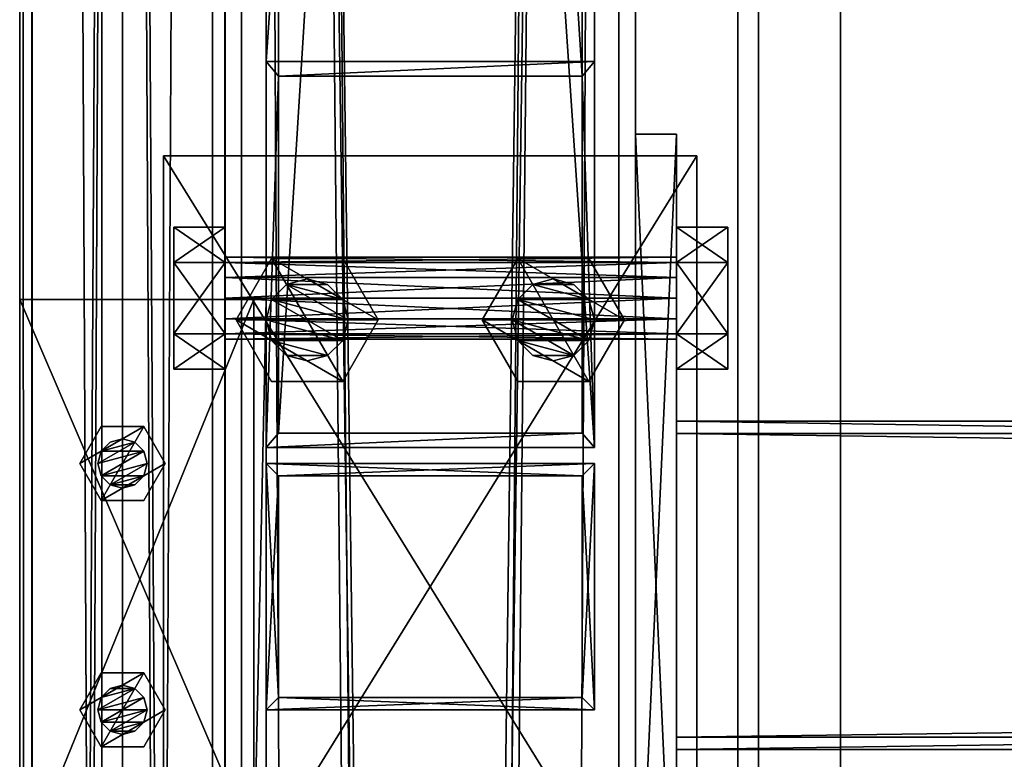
# Model space of a CAD drawing. Header units: millimetres. Extents: x -333 to 67333, y -930 to 39730.
# Tile 605 of 656: x -100 to 140, y 26558 to 26738. Entities that reach past the tile are written whole.
import ezdxf

# ---------------------------------------------------------------- set-up
doc = ezdxf.new("R2010")
doc.units = ezdxf.units.MM
for name, color, linetype in [('13', 7, 'Continuous'), ('2', 7, 'Continuous'), ('3', 7, 'Continuous'), ('5', 7, 'Continuous'), ('6', 7, 'Continuous'), ('95', 7, 'Continuous'), ('99', 7, 'Continuous')]:
    doc.layers.add(name, color=color, linetype=linetype)

msp = doc.modelspace()

# ---------------------------------------------------------------- meshes
at = {"layer": '13', "color": 30}
mesh = msp.add_polyface(dxfattribs=at)
corners = [(-50.06, 32280.5, 4450), (-50.06, 32280.5, 4370), (-50.06, 23554.7, 4370), (-50.06, 23554.7, 4450), (-100.06, 32280.5, 4450), (-100.06, 23554.7, 4450), (-100.06, 32280.5, 4370), (-100.06, 23554.7, 4370), (-97.06, 23554.7, 4373), (-53.06, 23554.7, 4373), (-53.06, 23554.7, 4447), (-97.06, 23554.7, 4447), (-53.06, 32280.5, 4373), (-53.06, 32280.5, 4447), (-97.06, 32280.5, 4373), (-97.06, 32280.5, 4447)]
mesh.append_faces([[corners[k] for k in face] for face in [(0, 2, 3, 3), (4, 3, 5, 5), (6, 5, 7, 7), (12, 10, 9, 9), (14, 9, 8, 8), (15, 8, 11, 11), (13, 11, 10, 10), (1, 7, 2, 2)]], dxfattribs={"vtx0": -1, "color": 30})
mesh.append_faces([[corners[k] for k in face] for face in [(7, 8, 2, 2), (8, 5, 11, 11), (11, 5, 10, 10), (2, 9, 3, 3), (9, 2, 8, 8), (3, 10, 5, 5), (1, 12, 6, 6), (12, 0, 13, 13), (13, 0, 15, 15), (6, 14, 4, 4), (14, 6, 12, 12), (4, 15, 0, 0)]], dxfattribs={"vtx0": -1, "vtx1": -1, "color": 30})
mesh.append_faces([[corners[k] for k in face] for face in [(8, 7, 5, 5), (3, 9, 10, 10), (12, 1, 0, 0), (4, 14, 15, 15)]], dxfattribs={"vtx0": -1, "vtx2": -1, "vtx3": -1, "color": 30})
mesh.append_faces([[corners[k] for k in face] for face in [(0, 1, 2, 2), (4, 0, 3, 3), (6, 4, 5, 5), (12, 13, 10, 10), (14, 12, 9, 9), (15, 14, 8, 8), (13, 15, 11, 11), (1, 6, 7, 7)]], dxfattribs={"vtx2": -1, "vtx3": -1, "color": 30})
mesh = msp.add_polyface(dxfattribs=at)
corners = [(-100, 19475.03, 2980), (-50, 19475.03, 2980), (-50, 29325, 2980), (-100, 29325, 2980), (-50, 19475.03, 2983), (-50, 29325, 2983), (-97, 19475.03, 2983), (-97, 29325, 2983), (-97, 19475.03, 3030), (-97, 29325, 3030), (-100, 19475.03, 3030), (-100, 29325, 3030)]
mesh.append_faces([[corners[k] for k in face] for face in [(0, 2, 3, 3), (1, 5, 2, 2), (4, 7, 5, 5), (6, 9, 7, 7), (8, 11, 9, 9), (10, 3, 11, 11), (0, 4, 1, 1), (8, 0, 10, 10), (7, 2, 5, 5)]], dxfattribs={"vtx0": -1, "color": 30})
mesh.append_faces([[corners[k] for k in face] for face in [(4, 0, 6, 6), (6, 0, 8, 8), (3, 7, 11, 11)]], dxfattribs={"vtx0": -1, "vtx1": -1, "color": 30})
mesh.append_faces([[corners[k] for k in face] for face in [(7, 3, 2, 2)]], dxfattribs={"vtx0": -1, "vtx2": -1, "vtx3": -1, "color": 30})
mesh.append_faces([[corners[k] for k in face] for face in [(9, 11, 7, 7)]], dxfattribs={"vtx1": -1, "color": 30})
mesh.append_faces([[corners[k] for k in face] for face in [(0, 1, 2, 2), (1, 4, 5, 5), (4, 6, 7, 7), (6, 8, 9, 9), (8, 10, 11, 11), (10, 0, 3, 3)]], dxfattribs={"vtx2": -1, "vtx3": -1, "color": 30})
mesh = msp.add_polyface(dxfattribs=at)
corners = [(-40, 26669.7, 4370.08), (-40, 26669.7, 4310.08), (-40, 26529.7, 4310.08), (-40, 26529.7, 4370.08), (-43, 26669.7, 4310.08), (-43, 26529.7, 4310.08), (-43, 26669.7, 4367.08), (-43, 26529.7, 4367.08), (-100, 26669.7, 4367.08), (-100, 26529.7, 4367.08), (-100, 26669.7, 4370.08), (-100, 26529.7, 4370.08)]
mesh.append_faces([[corners[k] for k in face] for face in [(0, 2, 3, 3), (1, 5, 2, 2), (4, 7, 5, 5), (6, 9, 7, 7), (8, 11, 9, 9), (10, 3, 11, 11), (0, 4, 1, 1), (8, 0, 10, 10), (7, 2, 5, 5)]], dxfattribs={"vtx0": -1, "color": 30})
mesh.append_faces([[corners[k] for k in face] for face in [(4, 0, 6, 6), (6, 0, 8, 8), (3, 7, 11, 11)]], dxfattribs={"vtx0": -1, "vtx1": -1, "color": 30})
mesh.append_faces([[corners[k] for k in face] for face in [(7, 3, 2, 2)]], dxfattribs={"vtx0": -1, "vtx2": -1, "vtx3": -1, "color": 30})
mesh.append_faces([[corners[k] for k in face] for face in [(9, 11, 7, 7)]], dxfattribs={"vtx1": -1, "color": 30})
mesh.append_faces([[corners[k] for k in face] for face in [(0, 1, 2, 2), (1, 4, 5, 5), (4, 6, 7, 7), (6, 8, 9, 9), (8, 10, 11, 11), (10, 0, 3, 3)]], dxfattribs={"vtx2": -1, "vtx3": -1, "color": 30})
at = {"layer": '2', "color": 20}
mesh = msp.add_polyface(dxfattribs=at)
corners = [(-37, 26572.7, 5663.19), (-37, 26626.7, 5651.71), (-37, 26626.7, 5240), (-37, 26572.7, 5240), (37, 26626.7, 5651.71), (37, 26626.7, 5240), (37, 26572.7, 5663.19), (37, 26572.7, 5240), (-40, 26569.7, 5663.83), (40, 26569.7, 5663.83), (40, 26569.7, 5240), (-40, 26569.7, 5240), (40, 26629.7, 5651.08), (40, 26629.7, 5240), (-40, 26629.7, 5651.08), (-40, 26629.7, 5240)]
mesh.append_faces([[corners[k] for k in face] for face in [(0, 2, 3, 3), (1, 5, 2, 2), (4, 7, 5, 5), (6, 3, 7, 7), (8, 10, 11, 11), (9, 13, 10, 10), (12, 15, 13, 13), (14, 11, 15, 15)]], dxfattribs={"vtx0": -1, "color": 20})
mesh.append_faces([[corners[k] for k in face] for face in [(9, 6, 12, 12), (6, 8, 0, 0), (0, 8, 1, 1), (12, 4, 14, 14), (4, 12, 6, 6), (14, 1, 8, 8), (11, 3, 15, 15), (3, 10, 7, 7), (7, 10, 5, 5), (15, 2, 13, 13), (2, 15, 3, 3), (13, 5, 10, 10)]], dxfattribs={"vtx0": -1, "vtx1": -1, "color": 20})
mesh.append_faces([[corners[k] for k in face] for face in [(6, 9, 8, 8), (14, 4, 1, 1), (3, 11, 10, 10), (13, 2, 5, 5)]], dxfattribs={"vtx0": -1, "vtx2": -1, "vtx3": -1, "color": 20})
mesh.append_faces([[corners[k] for k in face] for face in [(0, 1, 2, 2), (1, 4, 5, 5), (4, 6, 7, 7), (6, 0, 3, 3), (8, 9, 10, 10), (9, 12, 13, 13), (12, 14, 15, 15), (14, 8, 11, 11)]], dxfattribs={"vtx2": -1, "vtx3": -1, "color": 20})
mesh = msp.add_polyface(dxfattribs=at)
corners = [(-37, 26572.7, 5220), (-37, 26626.7, 5220), (-37, 26626.7, 3080), (-37, 26572.7, 3080), (37, 26626.7, 5220), (37, 26626.7, 3080), (37, 26572.7, 5220), (37, 26572.7, 3080), (-40, 26569.7, 5220), (40, 26569.7, 5220), (40, 26569.7, 3080), (-40, 26569.7, 3080), (40, 26629.7, 5220), (40, 26629.7, 3080), (-40, 26629.7, 5220), (-40, 26629.7, 3080)]
mesh.append_faces([[corners[k] for k in face] for face in [(0, 2, 3, 3), (1, 5, 2, 2), (4, 7, 5, 5), (6, 3, 7, 7), (8, 10, 11, 11), (9, 13, 10, 10), (12, 15, 13, 13), (14, 11, 15, 15)]], dxfattribs={"vtx0": -1, "color": 20})
mesh.append_faces([[corners[k] for k in face] for face in [(9, 6, 12, 12), (6, 8, 0, 0), (0, 8, 1, 1), (12, 4, 14, 14), (4, 12, 6, 6), (14, 1, 8, 8), (11, 3, 15, 15), (3, 10, 7, 7), (7, 10, 5, 5), (15, 2, 13, 13), (2, 15, 3, 3), (13, 5, 10, 10)]], dxfattribs={"vtx0": -1, "vtx1": -1, "color": 20})
mesh.append_faces([[corners[k] for k in face] for face in [(6, 9, 8, 8), (14, 4, 1, 1), (3, 11, 10, 10), (13, 2, 5, 5)]], dxfattribs={"vtx0": -1, "vtx2": -1, "vtx3": -1, "color": 20})
mesh.append_faces([[corners[k] for k in face] for face in [(0, 1, 2, 2), (1, 4, 5, 5), (4, 6, 7, 7), (6, 0, 3, 3), (8, 9, 10, 10), (9, 12, 13, 13), (12, 14, 15, 15), (14, 8, 11, 11)]], dxfattribs={"vtx2": -1, "vtx3": -1, "color": 20})
at = {"layer": '3', "color": 91}
mesh = msp.add_polyface(dxfattribs=at)
corners = [(-37, 27887.92, 4961.88), (37, 27887.92, 4961.88), (37, 26724.12, 3080), (-37, 26724.12, 3080), (37, 27824.99, 5000.81), (37, 26637.12, 3080), (-37, 27824.99, 5000.81), (-37, 26637.12, 3080), (-40, 27890.48, 4960.31), (-40, 27822.44, 5002.38), (-40, 26633.59, 3080), (-40, 26727.65, 3080), (40, 27822.44, 5002.38), (40, 26633.59, 3080), (40, 27890.48, 4960.31), (40, 26727.65, 3080)]
mesh.append_faces([[corners[k] for k in face] for face in [(0, 2, 3, 3), (1, 5, 2, 2), (4, 7, 5, 5), (6, 3, 7, 7), (8, 10, 11, 11), (9, 13, 10, 10), (12, 15, 13, 13), (14, 11, 15, 15)]], dxfattribs={"vtx0": -1, "color": 91})
mesh.append_faces([[corners[k] for k in face] for face in [(9, 6, 12, 12), (6, 8, 0, 0), (0, 8, 1, 1), (12, 4, 14, 14), (4, 12, 6, 6), (14, 1, 8, 8), (11, 3, 15, 15), (3, 10, 7, 7), (7, 10, 5, 5), (15, 2, 13, 13), (2, 15, 3, 3), (13, 5, 10, 10)]], dxfattribs={"vtx0": -1, "vtx1": -1, "color": 91})
mesh.append_faces([[corners[k] for k in face] for face in [(6, 9, 8, 8), (14, 4, 1, 1), (3, 11, 10, 10), (13, 2, 5, 5)]], dxfattribs={"vtx0": -1, "vtx2": -1, "vtx3": -1, "color": 91})
mesh.append_faces([[corners[k] for k in face] for face in [(0, 1, 2, 2), (1, 4, 5, 5), (4, 6, 7, 7), (6, 0, 3, 3), (8, 9, 10, 10), (9, 12, 13, 13), (12, 14, 15, 15), (14, 8, 11, 11)]], dxfattribs={"vtx2": -1, "vtx3": -1, "color": 91})
mesh = msp.add_polyface(dxfattribs=at)
corners = [(60, 26563, 2983), (60, 26637, 2983), (5440, 26637, 2983), (5440, 26563, 2983), (60, 26637, 3057), (5440, 26637, 3057), (60, 26563, 3057), (5440, 26563, 3057), (60, 26560, 2980), (60, 26560, 3060), (5440, 26560, 3060), (5440, 26560, 2980), (60, 26640, 3060), (5440, 26640, 3060), (60, 26640, 2980), (5440, 26640, 2980)]
mesh.append_faces([[corners[k] for k in face] for face in [(0, 2, 3, 3), (1, 5, 2, 2), (4, 7, 5, 5), (6, 3, 7, 7), (8, 10, 11, 11), (9, 13, 10, 10), (12, 15, 13, 13), (14, 11, 15, 15)]], dxfattribs={"vtx0": -1, "color": 91})
mesh.append_faces([[corners[k] for k in face] for face in [(9, 6, 12, 12), (6, 8, 0, 0), (0, 8, 1, 1), (12, 4, 14, 14), (4, 12, 6, 6), (14, 1, 8, 8), (11, 3, 15, 15), (3, 10, 7, 7), (7, 10, 5, 5), (15, 2, 13, 13), (2, 15, 3, 3), (13, 5, 10, 10)]], dxfattribs={"vtx0": -1, "vtx1": -1, "color": 91})
mesh.append_faces([[corners[k] for k in face] for face in [(6, 9, 8, 8), (14, 4, 1, 1), (3, 11, 10, 10), (13, 2, 5, 5)]], dxfattribs={"vtx0": -1, "vtx2": -1, "vtx3": -1, "color": 91})
mesh.append_faces([[corners[k] for k in face] for face in [(0, 1, 2, 2), (1, 4, 5, 5), (4, 6, 7, 7), (6, 0, 3, 3), (8, 9, 10, 10), (9, 12, 13, 13), (12, 14, 15, 15), (14, 8, 11, 11)]], dxfattribs={"vtx2": -1, "vtx3": -1, "color": 91})
at = {"layer": '5', "color": 131}
mesh = msp.add_polyface(dxfattribs=at)
corners = [(-46, 29385, 2984), (46, 29385, 2984), (46, 19415.03, 2984), (-46, 19415.03, 2984), (46, 29385, 3076), (46, 19415.03, 3076), (-46, 29385, 3076), (-46, 19415.03, 3076), (-50, 29385, 2980), (-50, 29385, 3080), (-50, 19415.03, 3080), (-50, 19415.03, 2980), (50, 29385, 3080), (50, 19415.03, 3080), (50, 29385, 2980), (50, 19415.03, 2980)]
mesh.append_faces([[corners[k] for k in face] for face in [(0, 2, 3, 3), (1, 5, 2, 2), (4, 7, 5, 5), (6, 3, 7, 7), (8, 10, 11, 11), (9, 13, 10, 10), (12, 15, 13, 13), (14, 11, 15, 15)]], dxfattribs={"vtx0": -1, "color": 131})
mesh.append_faces([[corners[k] for k in face] for face in [(9, 6, 12, 12), (6, 8, 0, 0), (0, 8, 1, 1), (12, 4, 14, 14), (4, 12, 6, 6), (14, 1, 8, 8), (11, 3, 15, 15), (3, 10, 7, 7), (7, 10, 5, 5), (15, 2, 13, 13), (2, 15, 3, 3), (13, 5, 10, 10)]], dxfattribs={"vtx0": -1, "vtx1": -1, "color": 131})
mesh.append_faces([[corners[k] for k in face] for face in [(6, 9, 8, 8), (14, 4, 1, 1), (3, 11, 10, 10), (13, 2, 5, 5)]], dxfattribs={"vtx0": -1, "vtx2": -1, "vtx3": -1, "color": 131})
mesh.append_faces([[corners[k] for k in face] for face in [(0, 1, 2, 2), (1, 4, 5, 5), (4, 6, 7, 7), (6, 0, 3, 3), (8, 9, 10, 10), (9, 12, 13, 13), (12, 14, 15, 15), (14, 8, 11, 11)]], dxfattribs={"vtx2": -1, "vtx3": -1, "color": 131})
at = {"layer": '6', "color": 2}
mesh = msp.add_polyface(dxfattribs=at)
corners = [(-80, 19419.86, 7183.53), (80, 19419.86, 7183.53), (80, 30845.06, 4755.1), (-80, 30845.06, 4755.1), (-80, 19419.86, 7347.1), (-80, 30878.32, 4911.61), (80, 19419.86, 7347.1), (80, 30878.32, 4911.61), (75, 30846.1, 4759.99), (-75, 30846.1, 4759.99), (-75, 30877.28, 4906.72), (75, 30877.28, 4906.72), (-75, 19419.86, 7341.99), (75, 19419.86, 7341.99), (-75, 19419.86, 7188.64), (75, 19419.86, 7188.64)]
mesh.append_faces([[corners[k] for k in face] for face in [(0, 2, 3, 3), (4, 3, 5, 5), (6, 5, 7, 7), (1, 7, 2, 2), (12, 11, 10, 10), (14, 10, 9, 9), (15, 9, 8, 8), (13, 8, 11, 11)]], dxfattribs={"vtx0": -1, "color": 2})
mesh.append_faces([[corners[k] for k in face] for face in [(2, 8, 3, 3), (8, 7, 11, 11), (11, 7, 10, 10), (3, 9, 5, 5), (9, 3, 8, 8), (5, 10, 7, 7), (4, 12, 0, 0), (12, 6, 13, 13), (13, 6, 15, 15), (0, 14, 1, 1), (14, 0, 12, 12), (1, 15, 6, 6)]], dxfattribs={"vtx0": -1, "vtx1": -1, "color": 2})
mesh.append_faces([[corners[k] for k in face] for face in [(8, 2, 7, 7), (5, 9, 10, 10), (12, 4, 6, 6), (1, 14, 15, 15)]], dxfattribs={"vtx0": -1, "vtx2": -1, "vtx3": -1, "color": 2})
mesh.append_faces([[corners[k] for k in face] for face in [(0, 1, 2, 2), (4, 0, 3, 3), (6, 4, 5, 5), (1, 6, 7, 7), (12, 13, 11, 11), (14, 12, 10, 10), (15, 14, 9, 9), (13, 15, 8, 8)]], dxfattribs={"vtx2": -1, "vtx3": -1, "color": 2})
at = {"layer": '95', "color": 7}
mesh = msp.add_polyface(dxfattribs=at)
corners = [(60, 26660, 3020), (60, 26661.34, 3015), (-50, 26661.34, 3015), (-50, 26660, 3020), (60, 26665, 3011.34), (-50, 26665, 3011.34), (60, 26670, 3010), (-50, 26670, 3010), (60, 26675, 3011.34), (-50, 26675, 3011.34), (60, 26678.66, 3015), (-50, 26678.66, 3015), (60, 26680, 3020), (-50, 26680, 3020), (60, 26678.66, 3025), (-50, 26678.66, 3025), (60, 26675, 3028.66), (-50, 26675, 3028.66), (60, 26670, 3030), (-50, 26670, 3030), (60, 26665, 3028.66), (-50, 26665, 3028.66), (60, 26661.34, 3025), (-50, 26661.34, 3025), (-50, 26652.68, 3020), (-50, 26661.34, 3005), (-62.5, 26661.34, 3005), (-62.5, 26652.68, 3020), (-50, 26678.66, 3005), (-62.5, 26678.66, 3005), (-50, 26687.32, 3020), (-62.5, 26687.32, 3020), (-50, 26678.66, 3035), (-62.5, 26678.66, 3035), (-50, 26661.34, 3035), (-62.5, 26661.34, 3035), (72.5, 26652.68, 3020), (72.5, 26661.34, 3005), (60, 26661.34, 3005), (60, 26652.68, 3020), (72.5, 26678.66, 3005), (60, 26678.66, 3005), (72.5, 26687.32, 3020), (60, 26687.32, 3020), (72.5, 26678.66, 3035), (60, 26678.66, 3035), (72.5, 26661.34, 3035), (60, 26661.34, 3035), (60, 26520, 3020), (60, 26521.34, 3015), (-50, 26521.34, 3015), (-50, 26520, 3020), (60, 26525, 3011.34), (-50, 26525, 3011.34), (60, 26530, 3010), (-50, 26530, 3010), (60, 26535, 3011.34), (-50, 26535, 3011.34), (60, 26538.66, 3015), (-50, 26538.66, 3015), (60, 26540, 3020), (-50, 26540, 3020), (60, 26538.66, 3025), (-50, 26538.66, 3025), (60, 26535, 3028.66), (-50, 26535, 3028.66), (60, 26530, 3030), (-50, 26530, 3030), (60, 26525, 3028.66), (-50, 26525, 3028.66), (60, 26521.34, 3025), (-50, 26521.34, 3025), (-50, 26512.68, 3020), (-50, 26521.34, 3005), (-62.5, 26521.34, 3005), (-62.5, 26512.68, 3020), (-50, 26538.66, 3005), (-62.5, 26538.66, 3005), (-50, 26547.32, 3020), (-62.5, 26547.32, 3020), (-50, 26538.66, 3035), (-62.5, 26538.66, 3035), (-50, 26521.34, 3035), (-62.5, 26521.34, 3035), (72.5, 26512.68, 3020), (72.5, 26521.34, 3005), (60, 26521.34, 3005), (60, 26512.68, 3020), (72.5, 26538.66, 3005), (60, 26538.66, 3005), (72.5, 26547.32, 3020), (60, 26547.32, 3020), (72.5, 26538.66, 3035), (60, 26538.66, 3035), (72.5, 26521.34, 3035), (60, 26521.34, 3035)]
mesh.append_faces([[corners[k] for k in face] for face in [(0, 2, 3, 3), (1, 5, 2, 2), (4, 7, 5, 5), (6, 9, 7, 7), (8, 11, 9, 9), (10, 13, 11, 11), (12, 15, 13, 13), (14, 17, 15, 15), (16, 19, 17, 17), (18, 21, 19, 19), (20, 23, 21, 21), (22, 3, 23, 23), (4, 8, 6, 6), (16, 20, 18, 18), (21, 17, 19, 19), (9, 5, 7, 7), (24, 26, 27, 27), (25, 29, 26, 26), (28, 31, 29, 29), (30, 33, 31, 31), (32, 35, 33, 33), (34, 27, 35, 35), (25, 30, 28, 28), (32, 24, 34, 34), (27, 33, 35, 35), (31, 26, 29, 29), (36, 38, 39, 39), (37, 41, 38, 38), (40, 43, 41, 41), (42, 45, 43, 43), (44, 47, 45, 45), (46, 39, 47, 47), (37, 42, 40, 40), (44, 36, 46, 46), (39, 45, 47, 47), (43, 38, 41, 41), (48, 50, 51, 51), (49, 53, 50, 50), (52, 55, 53, 53), (54, 57, 55, 55), (56, 59, 57, 57), (58, 61, 59, 59), (60, 63, 61, 61), (62, 65, 63, 63), (64, 67, 65, 65), (66, 69, 67, 67), (68, 71, 69, 69), (70, 51, 71, 71), (52, 56, 54, 54), (64, 68, 66, 66), (71, 67, 69, 69), (57, 53, 55, 55), (72, 74, 75, 75), (73, 77, 74, 74), (76, 79, 77, 77), (78, 81, 79, 79), (80, 83, 81, 81), (82, 75, 83, 83), (73, 78, 76, 76), (80, 72, 82, 82), (75, 81, 83, 83), (79, 74, 77, 77), (84, 86, 87, 87), (85, 89, 86, 86), (88, 91, 89, 89), (90, 93, 91, 91), (92, 95, 93, 93), (94, 87, 95, 95), (85, 90, 88, 88), (92, 84, 94, 94), (87, 93, 95, 95), (91, 86, 89, 89)]], dxfattribs={"vtx0": -1, "color": 7})
mesh.append_faces([[corners[k] for k in face] for face in [(8, 4, 10, 10), (10, 1, 12, 12), (12, 0, 14, 14), (14, 0, 16, 16), (17, 23, 15, 15), (15, 2, 13, 13), (13, 5, 11, 11), (11, 5, 9, 9), (30, 24, 32, 32), (33, 26, 31, 31), (42, 36, 44, 44), (45, 38, 43, 43), (56, 52, 58, 58), (58, 49, 60, 60), (60, 48, 62, 62), (62, 70, 64, 64), (67, 71, 65, 65), (65, 71, 63, 63), (63, 51, 61, 61), (61, 53, 59, 59), (59, 53, 57, 57), (78, 72, 80, 80), (81, 74, 79, 79), (90, 84, 92, 92), (93, 86, 91, 91)]], dxfattribs={"vtx0": -1, "vtx1": -1, "color": 7})
mesh.append_faces([[corners[k] for k in face] for face in [(10, 4, 1, 1), (12, 1, 0, 0), (16, 0, 22, 22), (16, 22, 20, 20), (17, 21, 23, 23), (15, 23, 3, 3), (15, 3, 2, 2), (13, 2, 5, 5), (30, 25, 24, 24), (33, 27, 26, 26), (42, 37, 36, 36), (45, 39, 38, 38), (58, 52, 49, 49), (60, 49, 48, 48), (62, 48, 70, 70), (64, 70, 68, 68), (63, 71, 51, 51), (61, 51, 50, 50), (61, 50, 53, 53), (78, 73, 72, 72), (81, 75, 74, 74), (90, 85, 84, 84), (93, 87, 86, 86)]], dxfattribs={"vtx0": -1, "vtx2": -1, "vtx3": -1, "color": 7})
mesh.append_faces([[corners[k] for k in face] for face in [(0, 1, 2, 2), (1, 4, 5, 5), (4, 6, 7, 7), (6, 8, 9, 9), (8, 10, 11, 11), (10, 12, 13, 13), (12, 14, 15, 15), (14, 16, 17, 17), (16, 18, 19, 19), (18, 20, 21, 21), (20, 22, 23, 23), (22, 0, 3, 3), (24, 25, 26, 26), (25, 28, 29, 29), (28, 30, 31, 31), (30, 32, 33, 33), (32, 34, 35, 35), (34, 24, 27, 27), (36, 37, 38, 38), (37, 40, 41, 41), (40, 42, 43, 43), (42, 44, 45, 45), (44, 46, 47, 47), (46, 36, 39, 39), (48, 49, 50, 50), (49, 52, 53, 53), (52, 54, 55, 55), (54, 56, 57, 57), (56, 58, 59, 59), (58, 60, 61, 61), (60, 62, 63, 63), (62, 64, 65, 65), (64, 66, 67, 67), (66, 68, 69, 69), (68, 70, 71, 71), (70, 48, 51, 51), (72, 73, 74, 74), (73, 76, 77, 77), (76, 78, 79, 79), (78, 80, 81, 81), (80, 82, 83, 83), (82, 72, 75, 75), (84, 85, 86, 86), (85, 88, 89, 89), (88, 90, 91, 91), (90, 92, 93, 93), (92, 94, 95, 95), (94, 84, 87, 87)]], dxfattribs={"vtx2": -1, "vtx3": -1, "color": 7})
mesh = msp.add_polyface(dxfattribs=at)
corners = [(-40, 26664.7, 5220), (-38.66, 26669.7, 5220), (-38.66, 26669.7, 5240), (-40, 26664.7, 5240), (-35, 26673.36, 5220), (-35, 26673.36, 5240), (-30, 26674.7, 5220), (-30, 26674.7, 5240), (-30, 26654.7, 5220), (-35, 26656.04, 5220), (-35, 26656.04, 5240), (-30, 26654.7, 5240), (-38.66, 26659.7, 5220), (-38.66, 26659.7, 5240), (-25, 26673.36, 5220), (-21.34, 26669.7, 5220), (-20, 26664.7, 5220), (-21.34, 26659.7, 5220), (-25, 26656.04, 5220), (-21.34, 26659.7, 5240), (-20, 26664.7, 5240), (-47.32, 26664.7, 5240), (-38.66, 26679.7, 5240), (-38.66, 26679.7, 5252.5), (-47.32, 26664.7, 5252.5), (-21.34, 26679.7, 5252.5), (-21.34, 26649.7, 5240), (-38.66, 26649.7, 5240), (-38.66, 26649.7, 5252.5), (-12.68, 26664.7, 5240), (-21.34, 26649.7, 5252.5), (-47.32, 26664.7, 5207.5), (-38.66, 26679.7, 5207.5), (-38.66, 26679.7, 5220), (-47.32, 26664.7, 5220), (-21.34, 26679.7, 5220), (-21.34, 26649.7, 5207.5), (-38.66, 26649.7, 5207.5), (-38.66, 26649.7, 5220), (-12.68, 26664.7, 5207.5), (-21.34, 26649.7, 5220)]
mesh.append_faces([[corners[k] for k in face] for face in [(0, 2, 3, 3), (1, 5, 2, 2), (4, 7, 5, 5), (8, 10, 11, 11), (9, 13, 10, 10), (12, 3, 13, 13), (4, 14, 6, 6), (18, 9, 8, 8), (13, 11, 10, 10), (21, 23, 24, 24), (22, 25, 23, 23), (27, 24, 28, 28), (26, 21, 27, 27), (24, 30, 28, 28), (31, 33, 34, 34), (32, 35, 33, 33), (37, 34, 38, 38), (36, 31, 37, 37), (34, 40, 38, 38)]], dxfattribs={"vtx0": -1, "color": 7})
mesh.append_faces([[corners[k] for k in face] for face in [(15, 4, 1, 1), (16, 1, 0, 0), (17, 0, 12, 12), (18, 12, 9, 9), (19, 13, 3, 3), (19, 3, 2, 2), (20, 2, 5, 5), (29, 22, 21, 21), (30, 24, 23, 23), (39, 32, 31, 31), (40, 34, 33, 33)]], dxfattribs={"vtx0": -1, "vtx2": -1, "vtx3": -1, "color": 7})
mesh.append_faces([[corners[k] for k in face] for face in [(0, 1, 2, 2), (1, 4, 5, 5), (4, 6, 7, 7), (8, 9, 10, 10), (9, 12, 13, 13), (12, 0, 3, 3), (21, 22, 23, 23), (26, 27, 28, 28), (27, 21, 24, 24), (31, 32, 33, 33), (36, 37, 38, 38), (37, 31, 34, 34)]], dxfattribs={"vtx2": -1, "vtx3": -1, "color": 7})
mesh = msp.add_polyface(dxfattribs=at)
corners = [(-30, 26674.7, 5220), (-25, 26673.36, 5220), (-25, 26673.36, 5240), (-30, 26674.7, 5240), (-21.34, 26669.7, 5220), (-21.34, 26669.7, 5240), (-20, 26664.7, 5220), (-20, 26664.7, 5240), (-21.34, 26659.7, 5220), (-21.34, 26659.7, 5240), (-25, 26656.04, 5220), (-25, 26656.04, 5240), (-30, 26654.7, 5220), (-30, 26654.7, 5240), (-35, 26673.36, 5220), (-38.66, 26669.7, 5220), (-40, 26664.7, 5220), (-38.66, 26659.7, 5220), (-38.66, 26659.7, 5240), (-38.66, 26669.7, 5240), (-35, 26673.36, 5240), (-38.66, 26679.7, 5240), (-21.34, 26679.7, 5240), (-21.34, 26679.7, 5252.5), (-12.68, 26664.7, 5240), (-12.68, 26664.7, 5252.5), (-21.34, 26649.7, 5240), (-21.34, 26649.7, 5252.5), (-38.66, 26649.7, 5252.5), (-47.32, 26664.7, 5240), (-38.66, 26679.7, 5252.5), (-38.66, 26679.7, 5207.5), (-21.34, 26679.7, 5207.5), (-21.34, 26679.7, 5220), (-12.68, 26664.7, 5207.5), (-12.68, 26664.7, 5220), (-21.34, 26649.7, 5207.5), (-21.34, 26649.7, 5220), (-38.66, 26649.7, 5220), (-47.32, 26664.7, 5207.5), (-38.66, 26679.7, 5220)]
mesh.append_faces([[corners[k] for k in face] for face in [(0, 2, 3, 3), (1, 5, 2, 2), (4, 7, 5, 5), (6, 9, 7, 7), (8, 11, 9, 9), (10, 13, 11, 11), (5, 3, 2, 2), (22, 25, 23, 23), (24, 27, 25, 25), (26, 28, 27, 27), (21, 24, 22, 22), (25, 30, 23, 23), (32, 35, 33, 33), (34, 37, 35, 35), (36, 38, 37, 37), (31, 34, 32, 32), (35, 40, 33, 33)]], dxfattribs={"vtx0": -1, "color": 7})
mesh.append_faces([[corners[k] for k in face] for face in [(1, 14, 4, 4), (4, 15, 6, 6), (6, 16, 8, 8), (8, 17, 10, 10), (13, 18, 11, 11), (11, 18, 9, 9), (9, 19, 7, 7), (7, 20, 5, 5), (24, 29, 26, 26), (27, 30, 25, 25), (34, 39, 36, 36), (37, 40, 35, 35)]], dxfattribs={"vtx0": -1, "vtx1": -1, "color": 7})
mesh.append_faces([[corners[k] for k in face] for face in [(5, 20, 3, 3)]], dxfattribs={"vtx0": -1, "vtx2": -1, "vtx3": -1, "color": 7})
mesh.append_faces([[corners[k] for k in face] for face in [(0, 1, 2, 2), (1, 4, 5, 5), (4, 6, 7, 7), (6, 8, 9, 9), (8, 10, 11, 11), (10, 12, 13, 13), (21, 22, 23, 23), (22, 24, 25, 25), (24, 26, 27, 27), (31, 32, 33, 33), (32, 34, 35, 35), (34, 36, 37, 37)]], dxfattribs={"vtx2": -1, "vtx3": -1, "color": 7})
mesh = msp.add_polyface(dxfattribs=at)
corners = [(20, 26664.7, 5220), (21.34, 26669.7, 5220), (21.34, 26669.7, 5240), (20, 26664.7, 5240), (25, 26673.36, 5220), (25, 26673.36, 5240), (30, 26674.7, 5220), (30, 26674.7, 5240), (30, 26654.7, 5220), (25, 26656.04, 5220), (25, 26656.04, 5240), (30, 26654.7, 5240), (21.34, 26659.7, 5220), (21.34, 26659.7, 5240), (35, 26673.36, 5220), (38.66, 26669.7, 5220), (40, 26664.7, 5220), (35, 26656.04, 5220), (38.66, 26659.7, 5240), (38.66, 26669.7, 5240), (12.68, 26664.7, 5240), (21.34, 26679.7, 5240), (21.34, 26679.7, 5252.5), (12.68, 26664.7, 5252.5), (38.66, 26679.7, 5252.5), (38.66, 26649.7, 5240), (21.34, 26649.7, 5240), (21.34, 26649.7, 5252.5), (47.32, 26664.7, 5240), (38.66, 26649.7, 5252.5), (12.68, 26664.7, 5207.5), (21.34, 26679.7, 5207.5), (21.34, 26679.7, 5220), (12.68, 26664.7, 5220), (38.66, 26679.7, 5220), (38.66, 26649.7, 5207.5), (21.34, 26649.7, 5207.5), (21.34, 26649.7, 5220), (47.32, 26664.7, 5207.5), (38.66, 26649.7, 5220)]
mesh.append_faces([[corners[k] for k in face] for face in [(0, 2, 3, 3), (1, 5, 2, 2), (4, 7, 5, 5), (8, 10, 11, 11), (9, 13, 10, 10), (12, 3, 13, 13), (4, 14, 6, 6), (17, 9, 8, 8), (13, 11, 10, 10), (20, 22, 23, 23), (21, 24, 22, 22), (26, 23, 27, 27), (25, 20, 26, 26), (23, 29, 27, 27), (30, 32, 33, 33), (31, 34, 32, 32), (36, 33, 37, 37), (35, 30, 36, 36), (33, 39, 37, 37)]], dxfattribs={"vtx0": -1, "color": 7})
mesh.append_faces([[corners[k] for k in face] for face in [(15, 4, 1, 1), (16, 1, 0, 0), (17, 0, 12, 12), (17, 12, 9, 9), (18, 13, 3, 3), (18, 3, 2, 2), (19, 2, 5, 5), (28, 21, 20, 20), (29, 23, 22, 22), (38, 31, 30, 30), (39, 33, 32, 32)]], dxfattribs={"vtx0": -1, "vtx2": -1, "vtx3": -1, "color": 7})
mesh.append_faces([[corners[k] for k in face] for face in [(0, 1, 2, 2), (1, 4, 5, 5), (4, 6, 7, 7), (8, 9, 10, 10), (9, 12, 13, 13), (12, 0, 3, 3), (20, 21, 22, 22), (25, 26, 27, 27), (26, 20, 23, 23), (30, 31, 32, 32), (35, 36, 37, 37), (36, 30, 33, 33)]], dxfattribs={"vtx2": -1, "vtx3": -1, "color": 7})
mesh = msp.add_polyface(dxfattribs=at)
corners = [(30, 26674.7, 5220), (35, 26673.36, 5220), (35, 26673.36, 5240), (30, 26674.7, 5240), (38.66, 26669.7, 5220), (38.66, 26669.7, 5240), (40, 26664.7, 5220), (40, 26664.7, 5240), (38.66, 26659.7, 5220), (38.66, 26659.7, 5240), (35, 26656.04, 5220), (35, 26656.04, 5240), (30, 26654.7, 5220), (30, 26654.7, 5240), (25, 26673.36, 5220), (21.34, 26669.7, 5220), (20, 26664.7, 5220), (21.34, 26659.7, 5240), (21.34, 26669.7, 5240), (25, 26673.36, 5240), (21.34, 26679.7, 5240), (38.66, 26679.7, 5240), (38.66, 26679.7, 5252.5), (47.32, 26664.7, 5240), (47.32, 26664.7, 5252.5), (38.66, 26649.7, 5240), (38.66, 26649.7, 5252.5), (21.34, 26649.7, 5252.5), (12.68, 26664.7, 5240), (21.34, 26679.7, 5252.5), (21.34, 26679.7, 5207.5), (38.66, 26679.7, 5207.5), (38.66, 26679.7, 5220), (47.32, 26664.7, 5207.5), (47.32, 26664.7, 5220), (38.66, 26649.7, 5207.5), (38.66, 26649.7, 5220), (21.34, 26649.7, 5220), (12.68, 26664.7, 5207.5), (21.34, 26679.7, 5220)]
mesh.append_faces([[corners[k] for k in face] for face in [(0, 2, 3, 3), (1, 5, 2, 2), (4, 7, 5, 5), (6, 9, 7, 7), (8, 11, 9, 9), (10, 13, 11, 11), (5, 3, 2, 2), (21, 24, 22, 22), (23, 26, 24, 24), (25, 27, 26, 26), (20, 23, 21, 21), (24, 29, 22, 22), (31, 34, 32, 32), (33, 36, 34, 34), (35, 37, 36, 36), (30, 33, 31, 31), (34, 39, 32, 32)]], dxfattribs={"vtx0": -1, "color": 7})
mesh.append_faces([[corners[k] for k in face] for face in [(1, 14, 4, 4), (4, 15, 6, 6), (6, 16, 8, 8), (8, 16, 10, 10), (13, 17, 11, 11), (11, 17, 9, 9), (9, 18, 7, 7), (7, 18, 5, 5), (23, 28, 25, 25), (26, 29, 24, 24), (33, 38, 35, 35), (36, 39, 34, 34)]], dxfattribs={"vtx0": -1, "vtx1": -1, "color": 7})
mesh.append_faces([[corners[k] for k in face] for face in [(5, 19, 3, 3)]], dxfattribs={"vtx0": -1, "vtx2": -1, "vtx3": -1, "color": 7})
mesh.append_faces([[corners[k] for k in face] for face in [(0, 1, 2, 2), (1, 4, 5, 5), (4, 6, 7, 7), (6, 8, 9, 9), (8, 10, 11, 11), (10, 12, 13, 13), (20, 21, 22, 22), (21, 23, 24, 24), (23, 25, 26, 26), (30, 31, 32, 32), (31, 33, 34, 34), (33, 35, 36, 36)]], dxfattribs={"vtx2": -1, "vtx3": -1, "color": 7})
at = {"layer": '95', "color": 20}
mesh = msp.add_polyface(dxfattribs=at)
corners = [(-81, 26629.7, 4450), (-80.2, 26626.7, 4450), (-80.2, 26626.7, 4367.08), (-81, 26629.7, 4367.08), (-78, 26624.51, 4450), (-78, 26624.51, 4367.08), (-75, 26623.7, 4450), (-75, 26623.7, 4367.08), (-72, 26624.51, 4450), (-72, 26624.51, 4367.08), (-69.8, 26626.7, 4450), (-69.8, 26626.7, 4367.08), (-69, 26629.7, 4450), (-69, 26629.7, 4367.08), (-69.8, 26632.7, 4450), (-69.8, 26632.7, 4367.08), (-72, 26634.9, 4450), (-72, 26634.9, 4367.08), (-75, 26635.7, 4450), (-75, 26635.7, 4367.08), (-78, 26634.9, 4450), (-78, 26634.9, 4367.08), (-80.2, 26632.7, 4450), (-80.2, 26632.7, 4367.08), (-85.39, 26629.7, 4367.08), (-80.2, 26620.7, 4367.08), (-80.2, 26620.7, 4359.58), (-85.39, 26629.7, 4359.58), (-69.8, 26620.7, 4367.08), (-69.8, 26620.7, 4359.58), (-64.61, 26629.7, 4367.08), (-64.61, 26629.7, 4359.58), (-69.8, 26638.7, 4367.08), (-69.8, 26638.7, 4359.58), (-80.2, 26638.7, 4367.08), (-80.2, 26638.7, 4359.58), (-85.39, 26629.7, 4457.5), (-80.2, 26620.7, 4457.5), (-80.2, 26620.7, 4450), (-85.39, 26629.7, 4450), (-69.8, 26620.7, 4457.5), (-69.8, 26620.7, 4450), (-64.61, 26629.7, 4457.5), (-64.61, 26629.7, 4450), (-69.8, 26638.7, 4457.5), (-69.8, 26638.7, 4450), (-80.2, 26638.7, 4457.5), (-80.2, 26638.7, 4450), (-81, 26569.7, 4450), (-80.2, 26566.7, 4450), (-80.2, 26566.7, 4367.08), (-81, 26569.7, 4367.08), (-78, 26564.51, 4450), (-78, 26564.51, 4367.08), (-75, 26563.7, 4450), (-75, 26563.7, 4367.08), (-72, 26564.51, 4450), (-72, 26564.51, 4367.08), (-69.8, 26566.7, 4450), (-69.8, 26566.7, 4367.08), (-69, 26569.7, 4450), (-69, 26569.7, 4367.08), (-69.8, 26572.7, 4450), (-69.8, 26572.7, 4367.08), (-72, 26574.9, 4450), (-72, 26574.9, 4367.08), (-75, 26575.7, 4450), (-75, 26575.7, 4367.08), (-78, 26574.9, 4450), (-78, 26574.9, 4367.08), (-80.2, 26572.7, 4450), (-80.2, 26572.7, 4367.08), (-85.39, 26569.7, 4367.08), (-80.2, 26560.7, 4367.08), (-80.2, 26560.7, 4359.58), (-85.39, 26569.7, 4359.58), (-69.8, 26560.7, 4367.08), (-69.8, 26560.7, 4359.58), (-64.61, 26569.7, 4367.08), (-64.61, 26569.7, 4359.58), (-69.8, 26578.7, 4367.08), (-69.8, 26578.7, 4359.58), (-80.2, 26578.7, 4367.08), (-80.2, 26578.7, 4359.58), (-85.39, 26569.7, 4457.5), (-80.2, 26560.7, 4457.5), (-80.2, 26560.7, 4450), (-85.39, 26569.7, 4450), (-69.8, 26560.7, 4457.5), (-69.8, 26560.7, 4450), (-64.61, 26569.7, 4457.5), (-64.61, 26569.7, 4450), (-69.8, 26578.7, 4457.5), (-69.8, 26578.7, 4450), (-80.2, 26578.7, 4457.5), (-80.2, 26578.7, 4450)]
mesh.append_faces([[corners[k] for k in face] for face in [(0, 2, 3, 3), (1, 5, 2, 2), (4, 7, 5, 5), (6, 9, 7, 7), (8, 11, 9, 9), (10, 13, 11, 11), (12, 15, 13, 13), (14, 17, 15, 15), (16, 19, 17, 17), (18, 21, 19, 19), (20, 23, 21, 21), (22, 3, 23, 23), (4, 8, 6, 6), (18, 22, 20, 20), (23, 19, 21, 21), (9, 5, 7, 7), (24, 26, 27, 27), (25, 29, 26, 26), (28, 31, 29, 29), (30, 33, 31, 31), (32, 35, 33, 33), (34, 27, 35, 35), (25, 30, 28, 28), (32, 24, 34, 34), (27, 33, 35, 35), (31, 26, 29, 29), (36, 38, 39, 39), (37, 41, 38, 38), (40, 43, 41, 41), (42, 45, 43, 43), (44, 47, 45, 45), (46, 39, 47, 47), (37, 42, 40, 40), (44, 36, 46, 46), (39, 45, 47, 47), (43, 38, 41, 41), (48, 50, 51, 51), (49, 53, 50, 50), (52, 55, 53, 53), (54, 57, 55, 55), (56, 59, 57, 57), (58, 61, 59, 59), (60, 63, 61, 61), (62, 65, 63, 63), (64, 67, 65, 65), (66, 69, 67, 67), (68, 71, 69, 69), (70, 51, 71, 71), (54, 58, 56, 56), (64, 68, 66, 66), (71, 67, 69, 69), (57, 53, 55, 55), (72, 74, 75, 75), (73, 77, 74, 74), (76, 79, 77, 77), (78, 81, 79, 79), (80, 83, 81, 81), (82, 75, 83, 83), (73, 78, 76, 76), (80, 72, 82, 82), (75, 81, 83, 83), (79, 74, 77, 77), (84, 86, 87, 87), (85, 89, 86, 86), (88, 91, 89, 89), (90, 93, 91, 91), (92, 95, 93, 93), (94, 87, 95, 95), (85, 90, 88, 88), (92, 84, 94, 94), (87, 93, 95, 95), (91, 86, 89, 89)]], dxfattribs={"vtx0": -1, "color": 20})
mesh.append_faces([[corners[k] for k in face] for face in [(8, 4, 10, 10), (10, 1, 12, 12), (12, 1, 14, 14), (14, 22, 16, 16), (16, 22, 18, 18), (19, 23, 17, 17), (17, 3, 15, 15), (15, 2, 13, 13), (13, 5, 11, 11), (11, 5, 9, 9), (30, 25, 32, 32), (33, 26, 31, 31), (42, 37, 44, 44), (45, 38, 43, 43), (58, 49, 60, 60), (60, 48, 62, 62), (62, 48, 64, 64), (67, 71, 65, 65), (65, 51, 63, 63), (63, 50, 61, 61), (61, 53, 59, 59), (59, 53, 57, 57), (78, 73, 80, 80), (81, 74, 79, 79), (90, 85, 92, 92), (93, 86, 91, 91)]], dxfattribs={"vtx0": -1, "vtx1": -1, "color": 20})
mesh.append_faces([[corners[k] for k in face] for face in [(10, 4, 1, 1), (14, 1, 0, 0), (14, 0, 22, 22), (17, 23, 3, 3), (15, 3, 2, 2), (13, 2, 5, 5), (32, 25, 24, 24), (33, 27, 26, 26), (44, 37, 36, 36), (45, 39, 38, 38), (58, 54, 52, 52), (58, 52, 49, 49), (60, 49, 48, 48), (64, 48, 70, 70), (64, 70, 68, 68), (65, 71, 51, 51), (63, 51, 50, 50), (61, 50, 53, 53), (80, 73, 72, 72), (81, 75, 74, 74), (92, 85, 84, 84), (93, 87, 86, 86)]], dxfattribs={"vtx0": -1, "vtx2": -1, "vtx3": -1, "color": 20})
mesh.append_faces([[corners[k] for k in face] for face in [(0, 1, 2, 2), (1, 4, 5, 5), (4, 6, 7, 7), (6, 8, 9, 9), (8, 10, 11, 11), (10, 12, 13, 13), (12, 14, 15, 15), (14, 16, 17, 17), (16, 18, 19, 19), (18, 20, 21, 21), (20, 22, 23, 23), (22, 0, 3, 3), (24, 25, 26, 26), (25, 28, 29, 29), (28, 30, 31, 31), (30, 32, 33, 33), (32, 34, 35, 35), (34, 24, 27, 27), (36, 37, 38, 38), (37, 40, 41, 41), (40, 42, 43, 43), (42, 44, 45, 45), (44, 46, 47, 47), (46, 36, 39, 39), (48, 49, 50, 50), (49, 52, 53, 53), (52, 54, 55, 55), (54, 56, 57, 57), (56, 58, 59, 59), (58, 60, 61, 61), (60, 62, 63, 63), (62, 64, 65, 65), (64, 66, 67, 67), (66, 68, 69, 69), (68, 70, 71, 71), (70, 48, 51, 51), (72, 73, 74, 74), (73, 76, 77, 77), (76, 78, 79, 79), (78, 80, 81, 81), (80, 82, 83, 83), (82, 72, 75, 75), (84, 85, 86, 86), (85, 88, 89, 89), (88, 90, 91, 91), (90, 92, 93, 93), (92, 94, 95, 95), (94, 84, 87, 87)]], dxfattribs={"vtx2": -1, "vtx3": -1, "color": 20})
at = {"layer": '99', "color": 7}
mesh = msp.add_polyface(dxfattribs=at)
corners = [(100, 1810, 1000), (-100, 1810, 1000), (-100, 4590, 1000), (100, 4590, 1000), (100, 1810, 2280), (-100, 1810, 2280), (100, 4590, 2280), (-100, 4590, 2280), (100, 0, 2950), (-100, 0, 2950), (-100, 38800, 2950), (100, 38800, 2950), (100, 38800, -700), (-100, 38800, -700), (-100, 0, -700), (100, 0, -700), (100, 36990, 2280), (-100, 36990, 2280), (-100, 34210, 2280), (100, 34210, 2280), (-100, 34210, 1000), (100, 34210, 1000), (-100, 36990, 1000), (100, 36990, 1000), (100, 19847.42, 2200), (-100, 19847.42, 2200), (-100, 18949.94, 2200), (100, 18949.94, 2200), (-100, 18949.94, 100), (100, 18949.94, 100), (-100, 19847.42, 100), (100, 19847.42, 100), (100, 30990, 2280), (-100, 30990, 2280), (-100, 28210, 2280), (100, 28210, 2280), (-100, 28210, 1000), (100, 28210, 1000), (-100, 30990, 1000), (100, 30990, 1000), (100, 24990, 2280), (-100, 24990, 2280), (-100, 22210, 2280), (100, 22210, 2280), (-100, 22210, 1000), (100, 22210, 1000), (-100, 24990, 1000), (100, 24990, 1000), (100, 16590, 2280), (-100, 16590, 2280), (-100, 13810, 2280), (100, 13810, 2280), (-100, 13810, 1000), (100, 13810, 1000), (-100, 16590, 1000), (100, 16590, 1000), (100, 10590, 1000), (100, 10590, 2280), (100, 7810, 2280), (100, 7810, 1000), (-100, 7810, 2280), (-100, 7810, 1000), (-100, 10590, 1000), (-100, 10590, 2280)]
mesh.append_faces([[corners[k] for k in face] for face in [(0, 2, 3, 3), (4, 1, 0, 0), (6, 5, 4, 4), (3, 7, 6, 6), (8, 10, 11, 11), (12, 10, 13, 13), (14, 12, 13, 13), (8, 14, 9, 9), (16, 18, 19, 19), (19, 20, 21, 21), (21, 22, 23, 23), (23, 17, 16, 16), (24, 26, 27, 27), (27, 28, 29, 29), (29, 30, 31, 31), (31, 25, 24, 24), (32, 34, 35, 35), (35, 36, 37, 37), (37, 38, 39, 39), (39, 33, 32, 32), (40, 42, 43, 43), (43, 44, 45, 45), (45, 46, 47, 47), (47, 41, 40, 40), (48, 50, 51, 51), (51, 52, 53, 53), (53, 54, 55, 55), (55, 49, 48, 48), (58, 61, 59, 59), (59, 62, 56, 56), (56, 63, 57, 57), (57, 60, 58, 58)]], dxfattribs={"vtx0": -1, "color": 7})
mesh.append_faces([[corners[k] for k in face] for face in [(29, 55, 27, 27), (55, 56, 53, 53), (27, 48, 24, 24), (15, 29, 12, 12), (0, 8, 4, 4), (4, 8, 6, 6), (58, 8, 57, 57), (51, 8, 48, 48), (43, 8, 40, 40), (35, 8, 32, 32), (19, 8, 16, 16), (12, 23, 11, 11), (31, 12, 29, 29), (23, 39, 21, 21), (11, 16, 8, 8), (32, 21, 39, 39), (21, 32, 19, 19), (40, 37, 47, 47), (37, 40, 35, 35), (24, 45, 31, 31), (45, 24, 43, 43), (57, 53, 56, 56), (53, 57, 51, 51), (6, 59, 3, 3), (59, 6, 58, 58), (42, 25, 44, 44), (25, 42, 26, 26), (44, 30, 46, 46), (36, 30, 38, 38), (20, 30, 22, 22), (9, 5, 10, 10), (5, 14, 1, 1), (1, 14, 2, 2), (61, 14, 62, 62), (52, 14, 54, 54), (28, 14, 30, 30), (10, 17, 13, 13), (17, 33, 18, 18), (13, 30, 14, 14), (38, 18, 33, 33), (18, 38, 20, 20), (46, 34, 41, 41), (34, 46, 36, 36), (26, 54, 28, 28), (62, 50, 63, 63), (50, 62, 52, 52), (2, 60, 7, 7), (60, 2, 61, 61)]], dxfattribs={"vtx0": -1, "vtx1": -1, "color": 7})
mesh.append_faces([[corners[k] for k in face] for face in [(55, 29, 0, 0), (55, 3, 59, 59), (29, 15, 0, 0), (6, 8, 58, 58), (57, 8, 51, 51), (48, 8, 43, 43), (40, 8, 35, 35), (32, 8, 19, 19), (23, 12, 31, 31), (23, 31, 45, 45), (23, 47, 37, 37), (43, 24, 48, 48), (46, 30, 36, 36), (38, 30, 20, 20), (2, 14, 61, 61), (62, 14, 52, 52), (54, 14, 28, 28), (17, 10, 5, 5), (17, 7, 60, 60), (17, 63, 50, 50), (17, 49, 42, 42), (17, 41, 34, 34), (13, 22, 30, 30), (49, 26, 42, 42)]], dxfattribs={"vtx0": -1, "vtx1": -1, "vtx2": -1, "vtx3": -1, "color": 7})
mesh.append_faces([[corners[k] for k in face] for face in [(55, 0, 3, 3), (55, 59, 56, 56), (27, 55, 48, 48), (0, 15, 8, 8), (23, 45, 47, 47), (23, 37, 39, 39), (11, 23, 16, 16), (44, 25, 30, 30), (5, 9, 14, 14), (17, 5, 7, 7), (17, 60, 63, 63), (17, 50, 49, 49), (17, 42, 41, 41), (17, 34, 33, 33), (13, 17, 22, 22), (26, 49, 54, 54)]], dxfattribs={"vtx0": -1, "vtx2": -1, "vtx3": -1, "color": 7})
mesh.append_faces([[corners[k] for k in face] for face in [(0, 1, 2, 2), (4, 5, 1, 1), (6, 7, 5, 5), (3, 2, 7, 7), (8, 9, 10, 10), (12, 11, 10, 10), (14, 15, 12, 12), (8, 15, 14, 14), (16, 17, 18, 18), (19, 18, 20, 20), (21, 20, 22, 22), (23, 22, 17, 17), (24, 25, 26, 26), (27, 26, 28, 28), (29, 28, 30, 30), (31, 30, 25, 25), (32, 33, 34, 34), (35, 34, 36, 36), (37, 36, 38, 38), (39, 38, 33, 33), (40, 41, 42, 42), (43, 42, 44, 44), (45, 44, 46, 46), (47, 46, 41, 41), (48, 49, 50, 50), (51, 50, 52, 52), (53, 52, 54, 54), (55, 54, 49, 49), (58, 60, 61, 61), (59, 61, 62, 62), (56, 62, 63, 63), (57, 63, 60, 60)]], dxfattribs={"vtx2": -1, "vtx3": -1, "color": 7})
mesh = msp.add_polyface(dxfattribs=at)
corners = [(50, 26710, 3060), (50, 26490, 3060), (50, 26490, 2980), (50, 26710, 2980), (60, 26490, 3060), (60, 26490, 2980), (60, 26710, 3060), (60, 26710, 2980)]
mesh.append_faces([[corners[k] for k in face] for face in [(0, 2, 3, 3), (1, 5, 2, 2), (4, 7, 5, 5), (6, 3, 7, 7), (1, 6, 4, 4), (3, 5, 7, 7)]], dxfattribs={"vtx0": -1, "color": 7})
mesh.append_faces([[corners[k] for k in face] for face in [(0, 1, 2, 2), (1, 4, 5, 5), (4, 6, 7, 7), (6, 0, 3, 3), (1, 0, 6, 6), (3, 2, 5, 5)]], dxfattribs={"vtx2": -1, "vtx3": -1, "color": 7})
mesh = msp.add_polyface(dxfattribs=at)
corners = [(65, 26494.7, 5230), (-65, 26494.7, 5230), (-65, 26704.7, 5230), (65, 26704.7, 5230), (-65, 26494.7, 5220), (-65, 26704.7, 5220), (65, 26494.7, 5220), (65, 26704.7, 5220)]
mesh.append_faces([[corners[k] for k in face] for face in [(0, 2, 3, 3), (1, 5, 2, 2), (4, 7, 5, 5), (6, 3, 7, 7), (1, 6, 4, 4), (3, 5, 7, 7)]], dxfattribs={"vtx0": -1, "color": 7})
mesh.append_faces([[corners[k] for k in face] for face in [(0, 1, 2, 2), (1, 4, 5, 5), (4, 6, 7, 7), (6, 0, 3, 3), (1, 0, 6, 6), (3, 2, 5, 5)]], dxfattribs={"vtx2": -1, "vtx3": -1, "color": 7})
mesh = msp.add_polyface(dxfattribs=at)
corners = [(65, 26494.7, 5240), (-65, 26494.7, 5240), (-65, 26704.7, 5240), (65, 26704.7, 5240), (-65, 26494.7, 5230), (-65, 26704.7, 5230), (65, 26494.7, 5230), (65, 26704.7, 5230)]
mesh.append_faces([[corners[k] for k in face] for face in [(0, 2, 3, 3), (1, 5, 2, 2), (4, 7, 5, 5), (6, 3, 7, 7), (1, 6, 4, 4), (3, 5, 7, 7)]], dxfattribs={"vtx0": -1, "color": 7})
mesh.append_faces([[corners[k] for k in face] for face in [(0, 1, 2, 2), (1, 4, 5, 5), (4, 6, 7, 7), (6, 0, 3, 3), (1, 0, 6, 6), (3, 2, 5, 5)]], dxfattribs={"vtx2": -1, "vtx3": -1, "color": 7})

doc.saveas('drawing.dxf')
